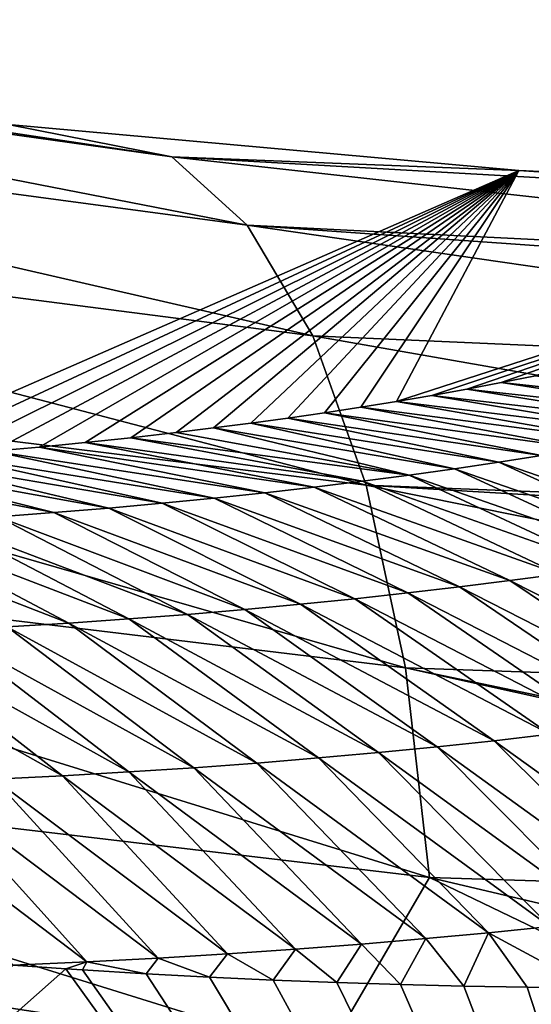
# Model space of a CAD drawing. Header units: metres. Extents: x -99 to 99, y -314 to 25.
# Tile 293 of 303: x 93.832 to 94.622, y 13.795 to 15.315. Entities that reach past the tile are written whole.
import ezdxf

# ---------------------------------------------------------------- set-up
doc = ezdxf.new("R2010")
doc.units = ezdxf.units.M
doc.layers.add('solid_K2442E1000C35', color=7, linetype='CONTINUOUS')

msp = doc.modelspace()

# ---------------------------------------------------------------- linework, layer by layer
at = {"layer": 'solid_K2442E1000C35'}
for points in [[(92.556061, 15.315322, 103.46714), (94.067184, 15.103774, 102.905937), (93.036705, 15.25728, 102.903717)], [(94.183434, 14.998364, 103.248497), (94.067184, 15.103774, 102.905937), (92.556061, 15.315322, 103.46714)], [(92.641159, 15.205068, 103.817253), (94.183434, 14.998364, 103.248497), (92.556061, 15.315322, 103.46714)], [(94.067184, 15.103774, 102.905937), (93.814178, 15.153449, 102.60479), (93.036705, 15.25728, 102.903717)], [(94.284554, 14.827321, 103.568642), (94.183434, 14.998364, 103.248497), (92.641159, 15.205068, 103.817253)], [(92.707268, 15.030352, 104.144478), (94.284554, 14.827321, 103.568642), (92.641159, 15.205068, 103.817253)], [(93.814178, 15.153449, 102.60479), (94.602547, 15.082454, 102.269623), (93.574081, 14.632871, 85.575401)], [(94.067184, 15.103774, 102.905937), (94.602547, 15.082454, 102.269623), (93.814178, 15.153449, 102.60479)], [(94.067184, 15.103774, 102.905937), (95.551971, 15.019003, 102.240646), (94.602547, 15.082454, 102.269623)], [(94.067184, 15.103774, 102.905937), (95.697021, 14.922568, 102.57476), (95.551971, 15.019003, 102.240646)], [(94.183434, 14.998364, 103.248497), (95.697021, 14.922568, 102.57476), (94.067184, 15.103774, 102.905937)], [(94.602547, 15.082454, 102.269623), (93.646446, 14.637823, 85.943779), (93.574081, 14.632871, 85.575401)], [(94.602547, 15.082454, 102.269623), (93.718681, 14.643247, 86.318878), (93.646446, 14.637823, 85.943779)], [(94.602547, 15.082454, 102.269623), (93.790649, 14.649164, 86.701225), (93.718681, 14.643247, 86.318878)], [(94.602547, 15.082454, 102.269623), (93.862213, 14.6556, 87.091354), (93.790649, 14.649164, 86.701225)], [(94.602547, 15.082454, 102.269623), (93.933243, 14.662575, 87.489784), (93.862213, 14.6556, 87.091354)], [(94.602547, 15.082454, 102.269623), (94.003601, 14.670108, 87.897049), (93.933243, 14.662575, 87.489784)], [(94.602547, 15.082454, 102.269623), (94.073387, 14.678175, 88.312874), (94.003601, 14.670108, 87.897049)], [(94.602547, 15.082454, 102.269623), (94.131332, 14.68526, 88.665154), (94.073387, 14.678175, 88.312874)], [(94.602547, 15.082454, 102.269623), (94.188965, 14.69269, 89.023003), (94.131332, 14.68526, 88.665154)], [(94.602547, 15.082454, 102.269623), (94.24617, 14.700479, 89.386772), (94.188965, 14.69269, 89.023003)], [(94.602547, 15.082454, 102.269623), (94.302834, 14.70864, 89.756798), (94.24617, 14.700479, 89.386772)], [(94.602547, 15.082454, 102.269623), (94.358833, 14.717187, 90.133438), (94.302834, 14.70864, 89.756798)], [(94.602547, 15.082454, 102.269623), (94.414047, 14.726128, 90.517029), (94.358833, 14.717187, 90.133438)], [(94.602547, 15.082454, 102.269623), (95.401024, 15.04544, 101.896843), (94.414047, 14.726128, 90.517029)], [(95.551971, 15.019003, 102.240646), (95.401024, 15.04544, 101.896843), (94.602547, 15.082454, 102.269623)], [(95.401024, 15.04544, 101.896843), (94.468376, 14.73547, 90.90786), (94.414047, 14.726128, 90.517029)], [(95.401024, 15.04544, 101.896843), (94.522186, 14.745153, 91.304779), (94.468376, 14.73547, 90.90786)], [(95.401024, 15.04544, 101.896843), (94.575531, 14.755165, 91.707657), (94.522186, 14.745153, 91.304779)], [(95.401024, 15.04544, 101.896843), (94.628235, 14.765524, 92.11702), (94.575531, 14.755165, 91.707657)], [(94.366966, 14.596714, 103.855003), (94.284554, 14.827321, 103.568642), (92.707268, 15.030352, 104.144478)], [(92.752052, 14.797377, 104.43721), (94.366966, 14.596714, 103.855003), (92.707268, 15.030352, 104.144478)], [(94.183434, 14.998364, 103.248497), (95.73111, 14.888494, 102.653969), (95.697021, 14.922568, 102.57476)], [(94.183434, 14.998364, 103.248497), (95.830879, 14.759542, 102.886978), (95.73111, 14.888494, 102.653969)], [(94.284554, 14.827321, 103.568642), (95.830879, 14.759542, 102.886978), (94.183434, 14.998364, 103.248497)], [(94.284554, 14.827321, 103.568642), (95.948792, 14.53571, 103.166214), (95.830879, 14.759542, 102.886978)], [(94.366966, 14.596714, 103.855003), (95.948792, 14.53571, 103.166214), (94.284554, 14.827321, 103.568642)], [(94.42775, 14.314729, 104.09742), (94.366966, 14.596714, 103.855003), (92.752052, 14.797377, 104.43721)], [(92.773918, 14.514409, 104.685051), (94.42775, 14.314729, 104.09742), (92.752052, 14.797377, 104.43721)], [(94.995621, 14.710213, 92.018181), (94.575531, 14.755165, 91.707657), (94.628235, 14.765524, 92.11702)], [(94.883781, 14.686855, 91.164825), (94.468376, 14.73547, 90.90786), (94.522186, 14.745153, 91.304779)], [(94.94062, 14.698442, 91.591377), (94.522186, 14.745153, 91.304779), (94.575531, 14.755165, 91.707657)], [(94.883781, 14.686855, 91.164825), (94.522186, 14.745153, 91.304779), (94.94062, 14.698442, 91.591377)], [(94.94062, 14.698442, 91.591377), (94.575531, 14.755165, 91.707657), (94.995621, 14.710213, 92.018181)], [(94.825096, 14.675469, 90.738548), (94.414047, 14.726128, 90.517029), (94.468376, 14.73547, 90.90786)], [(94.825096, 14.675469, 90.738548), (94.468376, 14.73547, 90.90786), (94.883781, 14.686855, 91.164825)], [(94.702118, 14.65336, 89.88681), (94.302834, 14.70864, 89.756798), (94.358833, 14.717187, 90.133438)], [(94.764549, 14.664299, 90.312538), (94.358833, 14.717187, 90.133438), (94.414047, 14.726128, 90.517029)], [(94.702118, 14.65336, 89.88681), (94.358833, 14.717187, 90.133438), (94.764549, 14.664299, 90.312538)], [(94.764549, 14.664299, 90.312538), (94.414047, 14.726128, 90.517029), (94.825096, 14.675469, 90.738548)], [(94.571548, 14.632266, 89.036285), (94.188965, 14.69269, 89.023003), (94.24617, 14.700479, 89.386772)], [(94.637794, 14.642676, 89.461395), (94.24617, 14.700479, 89.386772), (94.302834, 14.70864, 89.756798)], [(94.571548, 14.632266, 89.036285), (94.24617, 14.700479, 89.386772), (94.637794, 14.642676, 89.461395)], [(94.637794, 14.642676, 89.461395), (94.302834, 14.70864, 89.756798), (94.702118, 14.65336, 89.88681)], [(94.433197, 14.61235, 88.187057), (94.073387, 14.678175, 88.312874), (94.131332, 14.68526, 88.665154)], [(94.503357, 14.622151, 88.611504), (94.131332, 14.68526, 88.665154), (94.188965, 14.69269, 89.023003)], [(94.433197, 14.61235, 88.187057), (94.131332, 14.68526, 88.665154), (94.503357, 14.622151, 88.611504)], [(94.503357, 14.622151, 88.611504), (94.188965, 14.69269, 89.023003), (94.571548, 14.632266, 89.036285)], [(94.361061, 14.602886, 87.76297), (93.933243, 14.662575, 87.489784), (94.003601, 14.670108, 87.897049)], [(94.433197, 14.61235, 88.187057), (94.003601, 14.670108, 87.897049), (94.073387, 14.678175, 88.312874)], [(94.361061, 14.602886, 87.76297), (94.003601, 14.670108, 87.897049), (94.433197, 14.61235, 88.187057)], [(94.210724, 14.585056, 86.915894), (93.790649, 14.649164, 86.701225), (93.862213, 14.6556, 87.091354)], [(94.286911, 14.593779, 87.339241), (93.862213, 14.6556, 87.091354), (93.933243, 14.662575, 87.489784)], [(94.210724, 14.585056, 86.915894), (93.862213, 14.6556, 87.091354), (94.286911, 14.593779, 87.339241)], [(94.286911, 14.593779, 87.339241), (93.933243, 14.662575, 87.489784), (94.361061, 14.602886, 87.76297)], [(93.96965, 14.561475, 85.648331), (93.574081, 14.632871, 85.575401), (93.646446, 14.637823, 85.943779)], [(94.052132, 14.568876, 86.070427), (93.646446, 14.637823, 85.943779), (93.718681, 14.643247, 86.318878)], [(93.96965, 14.561475, 85.648331), (93.646446, 14.637823, 85.943779), (94.052132, 14.568876, 86.070427)], [(94.132477, 14.576746, 86.49295), (93.718681, 14.643247, 86.318878), (93.790649, 14.649164, 86.701225)], [(94.052132, 14.568876, 86.070427), (93.718681, 14.643247, 86.318878), (94.132477, 14.576746, 86.49295)], [(94.132477, 14.576746, 86.49295), (93.790649, 14.649164, 86.701225), (94.210724, 14.585056, 86.915894)], [(94.571548, 14.632266, 89.036285), (94.637794, 14.642676, 89.461395), (94.946404, 14.503152, 89.111603)], [(93.885017, 14.554571, 85.226692), (93.501587, 14.628391, 85.21376), (93.574081, 14.632871, 85.575401)], [(93.798187, 14.548193, 84.805519), (93.501587, 14.628391, 85.21376), (93.885017, 14.554571, 85.226692)], [(93.885017, 14.554571, 85.226692), (93.574081, 14.632871, 85.575401), (93.96965, 14.561475, 85.648331)], [(94.433197, 14.61235, 88.187057), (94.503357, 14.622151, 88.611504), (94.809242, 14.480804, 88.267479)], [(94.503357, 14.622151, 88.611504), (94.571548, 14.632266, 89.036285), (94.878799, 14.491844, 88.689384)], [(94.503357, 14.622151, 88.611504), (94.878799, 14.491844, 88.689384), (94.809242, 14.480804, 88.267479)], [(94.571548, 14.632266, 89.036285), (94.946404, 14.503152, 89.111603), (94.878799, 14.491844, 88.689384)], [(94.361061, 14.602886, 87.76297), (94.433197, 14.61235, 88.187057), (94.737717, 14.470053, 87.845886)], [(94.433197, 14.61235, 88.187057), (94.809242, 14.480804, 88.267479), (94.737717, 14.470053, 87.845886)], [(94.210724, 14.585056, 86.915894), (94.286911, 14.593779, 87.339241), (94.588669, 14.449497, 87.0037)], [(94.286911, 14.593779, 87.339241), (94.361061, 14.602886, 87.76297), (94.6642, 14.459609, 87.424622)], [(94.286911, 14.593779, 87.339241), (94.6642, 14.459609, 87.424622), (94.588669, 14.449497, 87.0037)], [(94.361061, 14.602886, 87.76297), (94.737717, 14.470053, 87.845886), (94.6642, 14.459609, 87.424622)], [(94.366966, 14.596714, 103.855003), (95.962898, 14.502187, 103.199898), (95.948792, 14.53571, 103.166214)], [(94.366966, 14.596714, 103.855003), (96.046593, 14.259018, 103.40255), (95.962898, 14.502187, 103.199898)], [(94.42775, 14.314729, 104.09742), (96.046593, 14.259018, 103.40255), (94.366966, 14.596714, 103.855003)], [(94.052132, 14.568876, 86.070427), (94.132477, 14.576746, 86.49295), (94.431419, 14.43038, 86.162956)], [(94.132477, 14.576746, 86.49295), (94.210724, 14.585056, 86.915894), (94.511086, 14.439745, 86.583145)], [(94.132477, 14.576746, 86.49295), (94.511086, 14.439745, 86.583145), (94.431419, 14.43038, 86.162956)], [(94.210724, 14.585056, 86.915894), (94.588669, 14.449497, 87.0037), (94.511086, 14.439745, 86.583145)], [(93.885017, 14.554571, 85.226692), (93.96965, 14.561475, 85.648331), (94.265724, 14.412917, 85.323769)], [(93.96965, 14.561475, 85.648331), (94.052132, 14.568876, 86.070427), (94.349648, 14.421428, 85.743164)], [(93.96965, 14.561475, 85.648331), (94.349648, 14.421428, 85.743164), (94.265724, 14.412917, 85.323769)], [(94.052132, 14.568876, 86.070427), (94.431419, 14.43038, 86.162956), (94.349648, 14.421428, 85.743164)], [(93.709122, 14.542378, 84.38485), (93.798187, 14.548193, 84.805519), (94.091324, 14.397335, 84.486259)], [(93.798187, 14.548193, 84.805519), (93.885017, 14.554571, 85.226692), (94.179626, 14.404876, 84.904793)], [(93.798187, 14.548193, 84.805519), (94.179626, 14.404876, 84.904793), (94.091324, 14.397335, 84.486259)], [(93.885017, 14.554571, 85.226692), (94.265724, 14.412917, 85.323769), (94.179626, 14.404876, 84.904793)], [(93.524124, 14.532591, 83.545074), (93.617783, 14.537165, 83.964691), (93.907875, 14.383904, 83.650581)], [(93.524124, 14.532591, 83.545074), (93.907875, 14.383904, 83.650581), (93.812653, 14.378089, 83.233482)], [(93.617783, 14.537165, 83.964691), (93.709122, 14.542378, 84.38485), (94.000755, 14.390332, 84.068176)], [(93.617783, 14.537165, 83.964691), (94.000755, 14.390332, 84.068176), (93.907875, 14.383904, 83.650581)], [(93.709122, 14.542378, 84.38485), (94.091324, 14.397335, 84.486259), (94.000755, 14.390332, 84.068176)], [(92.772087, 14.191496, 104.879211), (94.464722, 13.991374, 104.287285), (92.773918, 14.514409, 104.685051)], [(94.464722, 13.991374, 104.287285), (94.42775, 14.314729, 104.09742), (92.773918, 14.514409, 104.685051)], [(94.97242, 14.255393, 87.307999), (94.588669, 14.449497, 87.0037), (94.6642, 14.459609, 87.424622)], [(94.815834, 14.233073, 86.459709), (94.431419, 14.43038, 86.162956), (94.511086, 14.439745, 86.583145)], [(94.895187, 14.244065, 86.883682), (94.511086, 14.439745, 86.583145), (94.588669, 14.449497, 87.0037)], [(94.815834, 14.233073, 86.459709), (94.511086, 14.439745, 86.583145), (94.895187, 14.244065, 86.883682)], [(94.895187, 14.244065, 86.883682), (94.588669, 14.449497, 87.0037), (94.97242, 14.255393, 87.307999)], [(94.734344, 14.222445, 86.036079), (94.349648, 14.421428, 85.743164), (94.431419, 14.43038, 86.162956)], [(94.734344, 14.222445, 86.036079), (94.431419, 14.43038, 86.162956), (94.815834, 14.233073, 86.459709)], [(94.564774, 14.202389, 85.189949), (94.179626, 14.404876, 84.904793), (94.265724, 14.412917, 85.323769)], [(94.650665, 14.212207, 85.612823), (94.265724, 14.412917, 85.323769), (94.349648, 14.421428, 85.743164)], [(94.564774, 14.202389, 85.189949), (94.265724, 14.412917, 85.323769), (94.650665, 14.212207, 85.612823)], [(94.650665, 14.212207, 85.612823), (94.349648, 14.421428, 85.743164), (94.734344, 14.222445, 86.036079)], [(94.386208, 14.184127, 84.34539), (94.000755, 14.390332, 84.068176), (94.091324, 14.397335, 84.486259)], [(94.476639, 14.193017, 84.767464), (94.091324, 14.397335, 84.486259), (94.179626, 14.404876, 84.904793)], [(94.386208, 14.184127, 84.34539), (94.091324, 14.397335, 84.486259), (94.476639, 14.193017, 84.767464)], [(94.476639, 14.193017, 84.767464), (94.179626, 14.404876, 84.904793), (94.564774, 14.202389, 85.189949)], [(94.100693, 14.160723, 83.08181), (93.715034, 14.372924, 82.816902), (93.812653, 14.378089, 83.233482)], [(94.198288, 14.167942, 83.502548), (93.812653, 14.378089, 83.233482), (93.907875, 14.383904, 83.650581)], [(94.100693, 14.160723, 83.08181), (93.812653, 14.378089, 83.233482), (94.198288, 14.167942, 83.502548)], [(94.293442, 14.175756, 83.923744), (93.907875, 14.383904, 83.650581), (94.000755, 14.390332, 84.068176)], [(94.198288, 14.167942, 83.502548), (93.907875, 14.383904, 83.650581), (94.293442, 14.175756, 83.923744)], [(94.293442, 14.175756, 83.923744), (94.000755, 14.390332, 84.068176), (94.386208, 14.184127, 84.34539)], [(93.897987, 14.148223, 82.241821), (93.512383, 14.364711, 81.985405), (93.61496, 14.368448, 82.400871)], [(93.792755, 14.143036, 81.822601), (93.512383, 14.364711, 81.985405), (93.897987, 14.148223, 82.241821)], [(94.00061, 14.154136, 82.661568), (93.61496, 14.368448, 82.400871), (93.715034, 14.372924, 82.816902)], [(93.897987, 14.148223, 82.241821), (93.61496, 14.368448, 82.400871), (94.00061, 14.154136, 82.661568)], [(94.00061, 14.154136, 82.661568), (93.715034, 14.372924, 82.816902), (94.100693, 14.160723, 83.08181)], [(94.42775, 14.314729, 104.09742), (96.116577, 13.962152, 103.57679), (96.046593, 14.259018, 103.40255)], [(94.42775, 14.314729, 104.09742), (96.120804, 13.93929, 103.587601), (96.116577, 13.962152, 103.57679)], [(94.464722, 13.991374, 104.287285), (96.120804, 13.93929, 103.587601), (94.42775, 14.314729, 104.09742)], [(94.564774, 14.202389, 85.189949), (94.650665, 14.212207, 85.612823), (94.919548, 13.947068, 85.553947)], [(94.476639, 14.193017, 84.767464), (94.564774, 14.202389, 85.189949), (94.832138, 13.936097, 85.129356)], [(94.564774, 14.202389, 85.189949), (94.919548, 13.947068, 85.553947), (94.832138, 13.936097, 85.129356)], [(92.772087, 14.191496, 104.879211), (92.626938, 13.971522, 105.018562), (94.303764, 13.715619, 104.464394)], [(92.772087, 14.191496, 104.879211), (94.303764, 13.715619, 104.464394), (94.464722, 13.991374, 104.287285)], [(94.293442, 14.175756, 83.923744), (94.386208, 14.184127, 84.34539), (94.650368, 13.915459, 84.281281)], [(94.386208, 14.184127, 84.34539), (94.476639, 14.193017, 84.767464), (94.742424, 13.925549, 84.705132)], [(94.386208, 14.184127, 84.34539), (94.742424, 13.925549, 84.705132), (94.650368, 13.915459, 84.281281)], [(94.476639, 14.193017, 84.767464), (94.832138, 13.936097, 85.129356), (94.742424, 13.925549, 84.705132)], [(94.100693, 14.160723, 83.08181), (94.198288, 14.167942, 83.502548), (94.459, 13.896805, 83.434792)], [(94.198288, 14.167942, 83.502548), (94.293442, 14.175756, 83.923744), (94.555908, 13.905865, 83.857834)], [(94.198288, 14.167942, 83.502548), (94.555908, 13.905865, 83.857834), (94.459, 13.896805, 83.434792)], [(94.293442, 14.175756, 83.923744), (94.650368, 13.915459, 84.281281), (94.555908, 13.905865, 83.857834)], [(93.897987, 14.148223, 82.241821), (94.00061, 14.154136, 82.661568), (94.257622, 13.880441, 82.590012)], [(94.00061, 14.154136, 82.661568), (94.100693, 14.160723, 83.08181), (94.359589, 13.888317, 83.012184)], [(94.00061, 14.154136, 82.661568), (94.359589, 13.888317, 83.012184), (94.257622, 13.880441, 82.590012)], [(94.100693, 14.160723, 83.08181), (94.459, 13.896805, 83.434792), (94.359589, 13.888317, 83.012184)], [(93.574173, 14.135048, 80.985863), (93.684845, 14.138627, 81.403938), (93.935768, 13.860938, 81.32637)], [(93.574173, 14.135048, 80.985863), (93.935768, 13.860938, 81.32637), (93.82222, 13.856062, 80.903923)], [(93.684845, 14.138627, 81.403938), (93.792755, 14.143036, 81.822601), (94.045784, 13.866699, 81.747086)], [(93.684845, 14.138627, 81.403938), (94.045784, 13.866699, 81.747086), (93.935768, 13.860938, 81.32637)], [(93.792755, 14.143036, 81.822601), (93.897987, 14.148223, 82.241821), (94.153046, 13.873218, 82.168312)], [(93.792755, 14.143036, 81.822601), (94.153046, 13.873218, 82.168312), (94.045784, 13.866699, 81.747086)], [(93.897987, 14.148223, 82.241821), (94.257622, 13.880441, 82.590012), (94.153046, 13.873218, 82.168312)], [(94.464722, 13.991374, 104.287285), (94.303764, 13.715619, 104.464394), (95.206985, 13.634021, 104.118866)], [(94.464722, 13.991374, 104.287285), (95.206985, 13.634021, 104.118866), (96.168594, 13.590055, 103.714195)], [(94.464722, 13.991374, 104.287285), (96.168594, 13.590055, 103.714195), (96.120804, 13.93929, 103.587601)], [(94.303764, 13.715619, 104.464394), (92.626938, 13.971522, 105.018562), (92.349892, 12.805731, 105.459549)], [(94.555908, 13.905865, 83.857834), (94.650368, 13.915459, 84.281281), (94.713226, 13.820878, 84.225037)], [(94.359589, 13.888317, 83.012184), (94.459, 13.896805, 83.434792), (94.419746, 13.82612, 83.052132)], [(94.459, 13.896805, 83.434792), (94.517746, 13.823604, 83.434044), (94.419746, 13.82612, 83.052132)], [(94.459, 13.896805, 83.434792), (94.555908, 13.905865, 83.857834), (94.517746, 13.823604, 83.434044)], [(94.555908, 13.905865, 83.857834), (94.615585, 13.821817, 83.824814), (94.517746, 13.823604, 83.434044)], [(94.555908, 13.905865, 83.857834), (94.713226, 13.820878, 84.225037), (94.615585, 13.821817, 83.824814)], [(94.153046, 13.873218, 82.168312), (94.257622, 13.880441, 82.590012), (94.223427, 13.83288, 82.312569)], [(94.257622, 13.880441, 82.590012), (94.321632, 13.829249, 82.67849), (94.223427, 13.83288, 82.312569)], [(94.257622, 13.880441, 82.590012), (94.359589, 13.888317, 83.012184), (94.321632, 13.829249, 82.67849)], [(94.359589, 13.888317, 83.012184), (94.419746, 13.82612, 83.052132), (94.321632, 13.829249, 82.67849)], [(93.935768, 13.860938, 81.32637), (94.045784, 13.866699, 81.747086), (94.027122, 13.842596, 81.606796)], [(94.045784, 13.866699, 81.747086), (94.125237, 13.837299, 81.955284), (94.027122, 13.842596, 81.606796)], [(94.045784, 13.866699, 81.747086), (94.153046, 13.873218, 82.168312), (94.125237, 13.837299, 81.955284)], [(94.153046, 13.873218, 82.168312), (94.223427, 13.83288, 82.312569), (94.125237, 13.837299, 81.955284)], [(93.82222, 13.856062, 80.903923), (93.903534, 13.850368, 81.179062), (92.654251, 12.744059, 74.414452)], [(93.903534, 13.850368, 81.179062), (95.188774, 12.061819, 81.183411), (92.654251, 12.744059, 74.414452)], [(93.935768, 13.860938, 81.32637), (93.903534, 13.850368, 81.179062), (93.82222, 13.856062, 80.903923)], [(93.935768, 13.860938, 81.32637), (93.929108, 13.848668, 81.266594), (93.903534, 13.850368, 81.179062)], [(93.929108, 13.848668, 81.266594), (95.188774, 12.061819, 81.183411), (93.903534, 13.850368, 81.179062)], [(93.935768, 13.860938, 81.32637), (94.027122, 13.842596, 81.606796), (93.929108, 13.848668, 81.266594)], [(93.929108, 13.848668, 81.266594), (94.027122, 13.842596, 81.606796), (95.188774, 12.061819, 81.183411)], [(94.027122, 13.842596, 81.606796), (94.125237, 13.837299, 81.955284), (95.188774, 12.061819, 81.183411)], [(94.125237, 13.837299, 81.955284), (94.223427, 13.83288, 82.312569), (95.188774, 12.061819, 81.183411)], [(94.223427, 13.83288, 82.312569), (94.321632, 13.829249, 82.67849), (95.188774, 12.061819, 81.183411)], [(94.321632, 13.829249, 82.67849), (94.419746, 13.82612, 83.052132), (95.188774, 12.061819, 81.183411)], [(94.419746, 13.82612, 83.052132), (94.517746, 13.823604, 83.434044), (95.188774, 12.061819, 81.183411)], [(94.517746, 13.823604, 83.434044), (94.615585, 13.821817, 83.824814), (95.188774, 12.061819, 81.183411)], [(94.615585, 13.821817, 83.824814), (94.713226, 13.820878, 84.225037), (95.188774, 12.061819, 81.183411)]]:
    msp.add_3dface(points, dxfattribs=at)

doc.saveas('drawing.dxf')
